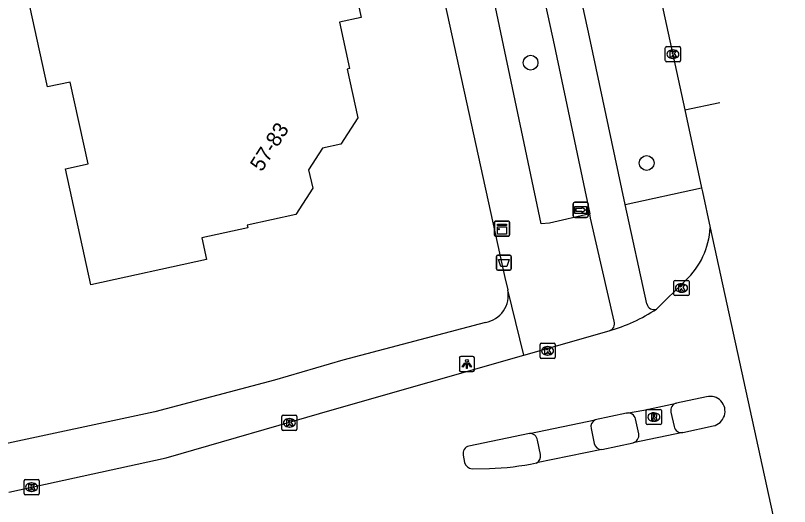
# Model space of a CAD drawing. Extents: x 160037 to 160839, y 385326 to 386441.
# Drawn here: x 160669.3 to 160720.6, y 385893.4 to 385925.9 of the extents above; entities that cross this region are included whole.
import ezdxf

# ---------------------------------------------------------------- set-up
doc = ezdxf.new("R2010")
doc.units = 0
for name, color, linetype in [('IMGEO_Afvalbak', 7, 'Continuous'), ('IMGEO_Boom', 7, 'Continuous'), ('IMGEO_Fietspad_gesloten', 7, 'Continuous'), ('IMGEO_Kast', 7, 'Continuous'), ('IMGEO_Kolk', 7, 'Continuous'), ('IMGEO_Lichtpunt', 7, 'Continuous'), ('IMGEO_Pand', 7, 'Continuous'), ('IMGEO_Pand_nummerreeks', 7, 'Continuous'), ('IMGEO_Rijbaan_lokaal_gesloten', 7, 'Continuous'), ('IMGEO_Rioolput', 7, 'Continuous'), ('IMGEO_Voetpad_open', 7, 'Continuous'), ('IMGEO_Wegwijzer', 7, 'Continuous')]:
    doc.layers.add(name, color=color, linetype=linetype)

msp = doc.modelspace()

# ---------------------------------------------------------------- linework, layer by layer
at = {"layer": 'IMGEO_Afvalbak'}
for p, q in [((160701.284, 385910.007), (160702.074, 385910.007)), ((160702.074, 385910.007), (160701.284, 385910.007)), ((160701.184, 385909.107), (160701.184, 385909.907)), ((160701.184, 385909.907), (160701.184, 385909.107)), ((160702.174, 385909.907), (160702.174, 385909.107)), ((160702.174, 385909.107), (160702.174, 385909.907)), ((160702.074, 385909.007), (160701.284, 385909.007)), ((160701.284, 385909.007), (160702.074, 385909.007))]:
    msp.add_line(p, q, dxfattribs=at)
msp.add_lwpolyline([(160701.327, 385909.721), (160702.031, 385909.721), (160701.882, 385909.251), (160701.476, 385909.251), (160701.327, 385909.721)], dxfattribs=at)
for centre, start, end in [((160701.284, 385909.907), 90, 180), ((160701.284, 385909.907), 90, 180), ((160702.074, 385909.907), 0, 90), ((160702.074, 385909.907), 360, 90), ((160701.284, 385909.107), 180, 270), ((160701.284, 385909.107), 180, 270), ((160702.074, 385909.107), 270, 0), ((160702.074, 385909.107), 270, 0)]:
    msp.add_arc(centre, 0.1, start, end, dxfattribs=at)
at = {"layer": 'IMGEO_Boom'}
for centre in [(160703.451, 385922.741), (160711.135, 385916.101)]:
    msp.add_circle(centre, 0.489, dxfattribs=at)
at = {"layer": 'IMGEO_Fietspad_gesloten'}
for points in [[(160709.712, 385913.36), (160707.349, 385924.464), (160673.641, 386078.745)], [(160671.3, 386078.035), (160705.016, 385923.921), (160707.366, 385912.745)], [(160711.149, 385906.772), (160709.712, 385913.36)], [(160708.993, 385905.624), (160707.429, 385912.447), (160707.366, 385912.745)], [(160710.617, 385898.165), (160710.404, 385899.168)], [(160712.742, 385899.615), (160712.953, 385898.659)]]:
    msp.add_lwpolyline(points, dxfattribs=at)
for centre, radius, start, end in [((160711.629, 385906.895), 0.496, 194.4075, 289.0868), ((160708.504, 385905.479), 0.51, 287.3704, 16.494), ((160713.225, 385899.731), 0.496, 102.8884, 193.5137), ((160709.896, 385899.028), 0.527, 15.3835, 99.3999), ((160713.453, 385898.767), 0.512, 192.2074, 279.784), ((160710.117, 385898.081), 0.507, 283.6685, 9.5041)]:
    msp.add_arc(centre, radius, start, end, dxfattribs=at)
at = {"layer": 'IMGEO_Kast'}
for p, q in [((160701.058, 385911.335), (160701.058, 385912.176)), ((160701.058, 385912.176), (160701.058, 385911.335)), ((160701.133, 385912.26), (160701.974, 385912.26)), ((160701.974, 385912.26), (160701.133, 385912.26)), ((160702.058, 385912.185), (160702.058, 385911.344)), ((160702.058, 385911.344), (160702.058, 385912.185)), ((160701.983, 385911.26), (160701.142, 385911.26)), ((160701.142, 385911.26), (160701.983, 385911.26))]:
    msp.add_line(p, q, dxfattribs=at)
for points in [[(160701.253, 385912.05), (160701.853, 385912.05), (160701.853, 385911.965), (160701.253, 385911.965), (160701.253, 385912.05)], [(160701.253, 385911.875), (160701.853, 385911.875), (160701.853, 385911.386), (160701.253, 385911.386), (160701.253, 385911.875)]]:
    msp.add_lwpolyline(points, dxfattribs=at)
msp.add_circle((160701.337, 385911.724), 0.0377, dxfattribs=at)
for centre, start, end in [((160701.136, 385912.182), 92.4484, 184.2845), ((160701.136, 385912.182), 92.4484, 184.2845), ((160701.98, 385912.182), 2.4484, 94.2845), ((160701.98, 385912.182), 2.4484, 94.2845), ((160701.136, 385911.338), 182.4484, 274.2845), ((160701.136, 385911.338), 182.4484, 274.2845), ((160701.98, 385911.338), 272.4484, 4.2845), ((160701.98, 385911.338), 272.4484, 4.2845)]:
    msp.add_arc(centre, 0.0779, start, end, dxfattribs=at)
at = {"layer": 'IMGEO_Kolk'}
for p, q in [((160712.449, 385923.803), (160713.301, 385923.803)), ((160712.374, 385922.877), (160712.374, 385923.729)), ((160712.862, 385923.583), (160712.887, 385923.583)), ((160713.375, 385923.729), (160713.375, 385922.877)), ((160713.301, 385922.803), (160712.449, 385922.803)), ((160712.885, 385923.023), (160712.86, 385923.023)), ((160712.945, 385907.403), (160712.945, 385908.255)), ((160713.02, 385908.329), (160713.872, 385908.329)), ((160713.433, 385908.109), (160713.458, 385908.109)), ((160713.946, 385908.255), (160713.946, 385907.403)), ((160713.456, 385907.549), (160713.431, 385907.549)), ((160713.872, 385907.329), (160713.02, 385907.329)), ((160704.076, 385903.242), (160704.076, 385904.094)), ((160704.151, 385904.168), (160705.003, 385904.168)), ((160704.564, 385903.948), (160704.589, 385903.948)), ((160705.077, 385904.094), (160705.077, 385903.242)), ((160704.587, 385903.388), (160704.562, 385903.388)), ((160705.003, 385903.168), (160704.151, 385903.168)), ((160686.978, 385898.479), (160686.978, 385899.331)), ((160687.053, 385899.405), (160687.905, 385899.405)), ((160687.466, 385899.185), (160687.491, 385899.185)), ((160687.979, 385899.331), (160687.979, 385898.479)), ((160687.905, 385898.405), (160687.053, 385898.405)), ((160687.489, 385898.625), (160687.464, 385898.625)), ((160669.899, 385894.217), (160669.899, 385895.069)), ((160669.974, 385895.143), (160670.826, 385895.143)), ((160670.9, 385895.069), (160670.9, 385894.217)), ((160670.387, 385894.923), (160670.412, 385894.923)), ((160670.826, 385894.143), (160669.974, 385894.143)), ((160670.41, 385894.363), (160670.385, 385894.363))]:
    msp.add_line(p, q, dxfattribs=at)
for points in [[(160712.449, 385923.803), (160713.301, 385923.803)], [(160712.374, 385922.877), (160712.374, 385923.729)], [(160712.695, 385923.503), (160712.818, 385923.503), (160712.818, 385923.352), (160712.948, 385923.503), (160713.112, 385923.503), (160712.966, 385923.352), (160713.119, 385923.103), (160712.967, 385923.103), (160712.882, 385923.267), (160712.818, 385923.2), (160712.818, 385923.103), (160712.695, 385923.103), (160712.695, 385923.503)], [(160713.375, 385923.729), (160713.375, 385922.877)], [(160713.301, 385922.803), (160712.449, 385922.803)], [(160712.945, 385907.403), (160712.945, 385908.255)], [(160713.02, 385908.329), (160713.872, 385908.329)], [(160713.266, 385908.029), (160713.389, 385908.029), (160713.389, 385907.878), (160713.519, 385908.029), (160713.683, 385908.029), (160713.537, 385907.878), (160713.69, 385907.629), (160713.538, 385907.629), (160713.453, 385907.793), (160713.389, 385907.726), (160713.389, 385907.629), (160713.266, 385907.629), (160713.266, 385908.029)], [(160713.946, 385908.255), (160713.946, 385907.403)], [(160713.872, 385907.329), (160713.02, 385907.329)], [(160704.076, 385903.242), (160704.076, 385904.094)], [(160704.151, 385904.168), (160705.003, 385904.168)], [(160704.397, 385903.868), (160704.52, 385903.868), (160704.52, 385903.717), (160704.65, 385903.868), (160704.814, 385903.868), (160704.668, 385903.717), (160704.821, 385903.468), (160704.669, 385903.468), (160704.584, 385903.632), (160704.52, 385903.565), (160704.52, 385903.468), (160704.397, 385903.468), (160704.397, 385903.868)], [(160705.077, 385904.094), (160705.077, 385903.242)], [(160705.003, 385903.168), (160704.151, 385903.168)], [(160686.978, 385898.479), (160686.978, 385899.331)], [(160687.053, 385899.405), (160687.905, 385899.405)], [(160687.979, 385899.331), (160687.979, 385898.479)], [(160687.299, 385899.105), (160687.422, 385899.105), (160687.422, 385898.954), (160687.552, 385899.105), (160687.716, 385899.105), (160687.57, 385898.954), (160687.723, 385898.705), (160687.571, 385898.705), (160687.486, 385898.869), (160687.422, 385898.802), (160687.422, 385898.705), (160687.299, 385898.705), (160687.299, 385899.105)], [(160687.905, 385898.405), (160687.053, 385898.405)], [(160669.899, 385894.217), (160669.899, 385895.069)], [(160669.974, 385895.143), (160670.826, 385895.143)], [(160670.9, 385895.069), (160670.9, 385894.217)], [(160670.22, 385894.843), (160670.343, 385894.843), (160670.343, 385894.692), (160670.473, 385894.843), (160670.637, 385894.843), (160670.491, 385894.692), (160670.644, 385894.443), (160670.492, 385894.443), (160670.407, 385894.607), (160670.343, 385894.54), (160670.343, 385894.443), (160670.22, 385894.443), (160670.22, 385894.843)], [(160670.826, 385894.143), (160669.974, 385894.143)]]:
    msp.add_lwpolyline(points, dxfattribs=at)
for centre, start, end in [((160712.451, 385923.727), 91.552, 178.448), ((160712.451, 385923.727), 91.552, 178.448), ((160713.299, 385923.727), 1.552, 88.448), ((160713.299, 385923.727), 1.552, 88.448), ((160712.451, 385922.879), 181.552, 268.448), ((160712.451, 385922.879), 181.552, 268.448), ((160713.299, 385922.879), 271.552, 358.448), ((160713.299, 385922.879), 271.552, 358.448), ((160713.022, 385908.253), 91.552, 178.448), ((160713.022, 385908.253), 91.552, 178.448), ((160713.87, 385908.253), 1.552, 88.448), ((160713.87, 385908.253), 1.552, 88.448), ((160713.022, 385907.405), 181.552, 268.448), ((160713.022, 385907.405), 181.552, 268.448), ((160713.87, 385907.405), 271.552, 358.448), ((160713.87, 385907.405), 271.552, 358.448), ((160704.153, 385904.092), 91.552, 178.448), ((160704.153, 385904.092), 91.552, 178.448), ((160705.001, 385904.092), 1.552, 88.448), ((160705.001, 385904.092), 1.552, 88.448), ((160704.153, 385903.244), 181.552, 268.448), ((160704.153, 385903.244), 181.552, 268.448), ((160705.001, 385903.244), 271.552, 358.448), ((160705.001, 385903.244), 271.552, 358.448), ((160687.055, 385899.329), 91.552, 178.448), ((160687.055, 385899.329), 91.552, 178.448), ((160687.903, 385899.329), 1.552, 88.448), ((160687.903, 385899.329), 1.552, 88.448), ((160687.055, 385898.481), 181.552, 268.448), ((160687.055, 385898.481), 181.552, 268.448), ((160687.903, 385898.481), 271.552, 358.448), ((160687.903, 385898.481), 271.552, 358.448), ((160669.976, 385895.067), 91.552, 178.448), ((160669.976, 385895.067), 91.552, 178.448), ((160670.824, 385895.067), 1.552, 88.448), ((160670.824, 385895.067), 1.552, 88.448), ((160669.976, 385894.219), 181.552, 268.448), ((160669.976, 385894.219), 181.552, 268.448), ((160670.824, 385894.219), 271.552, 358.448), ((160670.824, 385894.219), 271.552, 358.448)]:
    msp.add_arc(centre, 0.0765, start, end, dxfattribs=at)
for centre, major_axis, ratio, start_param, end_param in [((160712.861, 385923.303), (-0.387, 0.002), 0.722429, 4.712389, 7.853982), ((160712.886, 385923.303), (-0.39, 0.002), 0.717154, 1.570796, 4.712389), ((160713.432, 385907.829), (-0.387, 0.002), 0.722429, 4.712389, 7.853982), ((160713.457, 385907.829), (-0.39, 0.002), 0.717154, 1.570796, 4.712389), ((160704.563, 385903.668), (-0.387, 0.002), 0.722429, 4.712389, 7.853982), ((160704.588, 385903.668), (-0.39, 0.002), 0.717154, 1.570796, 4.712389), ((160687.465, 385898.905), (-0.387, 0.002), 0.722429, 4.712389, 7.853982), ((160687.49, 385898.905), (-0.39, 0.002), 0.717154, 1.570796, 4.712389), ((160670.386, 385894.643), (-0.387, 0.002), 0.722429, 4.712389, 7.853982), ((160670.411, 385894.643), (-0.39, 0.002), 0.717154, 1.570796, 4.712389)]:
    msp.add_ellipse(centre, major_axis=major_axis, ratio=ratio, start_param=start_param, end_param=end_param, dxfattribs=at)
at = {"layer": 'IMGEO_Lichtpunt'}
for p, q in [((160699.633, 385903.302), (160698.825, 385903.302)), ((160699.633, 385903.302), (160698.825, 385903.302)), ((160698.731, 385903.207), (160698.731, 385902.4)), ((160698.731, 385903.207), (160698.731, 385902.4)), ((160699.727, 385902.4), (160699.727, 385903.207)), ((160699.727, 385902.4), (160699.727, 385903.207)), ((160698.825, 385902.306), (160699.633, 385902.306)), ((160698.825, 385902.306), (160699.633, 385902.306))]:
    msp.add_line(p, q, dxfattribs=at)
for points in [[(160699.105, 385902.871), (160699.144, 385902.843), (160698.956, 385902.581), (160698.918, 385902.608), (160699.105, 385902.871)], [(160699.207, 385902.823), (160699.254, 385902.823), (160699.254, 385902.501), (160699.207, 385902.501), (160699.207, 385902.823)], [(160699.317, 385902.843), (160699.355, 385902.87), (160699.542, 385902.608), (160699.503, 385902.58), (160699.317, 385902.843)]]:
    msp.add_lwpolyline(points, dxfattribs=at)
msp.add_circle((160699.23, 385903.005), 0.0994, dxfattribs=at)
for centre, start, end in [((160698.825, 385903.207), 90, 180), ((160698.825, 385903.207), 90, 180), ((160699.633, 385903.207), 0, 90), ((160699.633, 385903.207), 0, 90), ((160698.825, 385902.4), 180, 270), ((160698.825, 385902.4), 180, 270), ((160699.633, 385902.4), 270, 0), ((160699.633, 385902.4), 270, 360)]:
    msp.add_arc(centre, 0.0946, start, end, dxfattribs=at)
at = {"layer": 'IMGEO_Pand'}
msp.add_lwpolyline([(160684.685, 385911.985), (160684.722, 385911.818), (160681.666, 385911.147), (160681.982, 385909.708), (160674.331, 385908.028), (160672.643, 385915.714), (160674.145, 385916.042), (160672.954, 385921.462), (160671.466, 385921.135), (160669.779, 385928.818), (160690.56, 385933.381), (160692.239, 385925.734), (160690.786, 385925.415), (160691.459, 385922.348), (160691.297, 385922.312), (160692.002, 385919.103), (160690.881, 385917.352), (160689.664, 385917.085), (160688.75, 385915.656), (160689.019, 385914.435), (160687.903, 385912.691), (160684.685, 385911.985)], dxfattribs=at)
at = {"layer": 'IMGEO_Rijbaan_lokaal_gesloten'}
for points in [[(160678.67, 386079.922), (160693.684, 386011.498), (160713.676, 385919.621)], [(160713.676, 385919.621), (160715.986, 385920.097)], [(160713.676, 385919.621), (160714.776, 385914.46)], [(160714.776, 385914.46), (160714.83, 385914.203), (160715.338, 385911.82)], [(160715.338, 385911.82), (160720.599, 385887.763)], [(160713.719, 385908.328), (160711.791, 385906.427)], [(160702.992, 385903.379), (160708.656, 385904.992)], [(160668.89, 385894.313), (160679.319, 385896.586), (160690.461, 385899.811), (160702.992, 385903.379)], [(160709.81, 385899.548), (160710.949, 385899.753), (160713.114, 385900.215)], [(160715.096, 385900.625), (160713.114, 385900.215)], [(160709.81, 385899.548), (160707.728, 385899.092)], [(160703.373, 385898.206), (160707.728, 385899.092)], [(160713.54, 385898.263), (160715.538, 385898.702)], [(160703.373, 385898.206), (160699.371, 385897.363)], [(160713.54, 385898.263), (160710.237, 385897.589)], [(160708.165, 385897.14), (160703.842, 385896.245)], [(160708.165, 385897.14), (160710.237, 385897.589)], [(160698.984, 385896.768), (160699.078, 385896.273)], [(160699.579, 385895.85), (160700.719, 385895.87)]]:
    msp.add_lwpolyline(points, dxfattribs=at)
for centre, radius, start, end in [((160710.206, 385912.078), 5.138, 313.1287, 357.1235), ((160705.251, 385916.573), 12.072, 286.3849, 302.8056), ((160715.343, 385899.67), 0.987, 281.3818, 104.5073), ((160699.484, 385896.866), 0.51, 102.8404, 191.0781), ((160699.637, 385896.427), 0.58, 195.4295, 264.2209), ((160699.691, 385917.62), 21.774, 272.7051, 280.9891)]:
    msp.add_arc(centre, radius, start, end, dxfattribs=at)
at = {"layer": 'IMGEO_Rioolput'}
for p, q in [((160711.114, 385898.859), (160711.114, 385899.711)), ((160711.189, 385899.785), (160712.041, 385899.785)), ((160712.115, 385899.711), (160712.115, 385898.859)), ((160711.602, 385899.565), (160711.627, 385899.565)), ((160712.041, 385898.785), (160711.189, 385898.785)), ((160711.625, 385899.005), (160711.6, 385899.005))]:
    msp.add_line(p, q, dxfattribs=at)
for points in [[(160711.114, 385898.859), (160711.114, 385899.711)], [(160711.189, 385899.785), (160712.041, 385899.785)], [(160712.115, 385899.711), (160712.115, 385898.859)], [(160711.703, 385899.483), (160711.451, 385899.485), (160711.451, 385899.085)], [(160711.451, 385899.085), (160711.575, 385899.085), (160711.575, 385899.247), (160711.586, 385899.247)], [(160711.629, 385899.404), (160711.575, 385899.404), (160711.575, 385899.323)], [(160711.575, 385899.323), (160711.627, 385899.323)], [(160711.633, 385899.218), (160711.704, 385899.085), (160711.844, 385899.085), (160711.779, 385899.211)], [(160712.041, 385898.785), (160711.189, 385898.785)]]:
    msp.add_lwpolyline(points, dxfattribs=at)
for centre, radius, start, end in [((160711.191, 385899.709), 0.0765, 91.552, 178.448), ((160711.191, 385899.709), 0.0765, 91.552, 178.448), ((160712.039, 385899.709), 0.0765, 1.552, 88.448), ((160712.039, 385899.709), 0.0765, 1.552, 88.448), ((160711.585, 385899.194), 0.0533, 26.0293, 88.6989), ((160711.611, 385899.512), 0.19, 274.7715, 282.9687), ((160711.635, 385899.308), 0.0964, 77.0061, 93.1865), ((160711.649, 385899.365), 0.0378, 276.6634, 79.6772), ((160711.702, 385899.373), 0.109, 350.3612, 89.416), ((160711.7, 385899.373), 0.112, 277.5842, 350.9817), ((160711.684, 385899.158), 0.108, 29.5134, 73.7905), ((160711.191, 385898.861), 0.0765, 181.552, 268.448), ((160711.191, 385898.861), 0.0765, 181.552, 268.448), ((160712.039, 385898.861), 0.0765, 271.552, 358.448), ((160712.039, 385898.861), 0.0765, 271.552, 358.448)]:
    msp.add_arc(centre, radius, start, end, dxfattribs=at)
for centre, major_axis, ratio, start_param, end_param in [((160711.601, 385899.285), (-0.387, 0.002), 0.722429, 4.712389, 7.853982), ((160711.626, 385899.285), (-0.39, 0.002), 0.717154, 1.570796, 4.712389)]:
    msp.add_ellipse(centre, major_axis=major_axis, ratio=ratio, start_param=start_param, end_param=end_param, dxfattribs=at)
at = {"layer": 'IMGEO_Voetpad_open'}
for points in [[(160707.366, 385912.745), (160704.708, 385912.13), (160704.145, 385912.077), (160700.54, 385929.272), (160692.191, 385966.744), (160684.923, 386000), (160683.06, 386008.523), (160674.536, 386048.012), (160668.056, 386077.361)], [(160693.486, 385946.272), (160693.757, 385945.035), (160701.743, 385908.514), (160701.937, 385907.709)], [(160709.712, 385913.36), (160714.776, 385914.46)], [(160702.992, 385903.379), (160701.937, 385907.709)], [(160700.455, 385905.548), (160691.007, 385903.049), (160686.491, 385901.72), (160678.573, 385899.635), (160667.916, 385897.36)], [(160707.457, 385898.534), (160707.662, 385897.539)], [(160704.1, 385896.801), (160703.91, 385897.758)]]:
    msp.add_lwpolyline(points, dxfattribs=at)
for centre, radius, start, end in [((160700.155, 385907.342), 1.819, 279.4781, 11.6377), ((160707.912, 385898.658), 0.472, 112.9936, 195.1981), ((160703.365, 385897.651), 0.555, 11.1479, 89.178), ((160708.165, 385897.657), 0.517, 193.1922, 269.9621), ((160703.565, 385896.711), 0.543, 300.7147, 9.4999)]:
    msp.add_arc(centre, radius, start, end, dxfattribs=at)
at = {"layer": 'IMGEO_Wegwijzer'}
for p, q in [((160706.272, 385912.6), (160706.272, 385913.4)), ((160706.272, 385913.4), (160706.272, 385912.6)), ((160706.372, 385913.5), (160707.162, 385913.5)), ((160707.162, 385913.5), (160706.372, 385913.5)), ((160707.262, 385913.4), (160707.262, 385912.6)), ((160707.262, 385912.6), (160707.262, 385913.4)), ((160707.162, 385912.5), (160706.372, 385912.5)), ((160706.372, 385912.5), (160707.162, 385912.5))]:
    msp.add_line(p, q, dxfattribs=at)
for points in [[(160706.373, 385913.232), (160707.161, 385913.232), (160707.161, 385912.768), (160706.373, 385912.768), (160706.373, 385913.232)], [(160706.438, 385913.084), (160706.438, 385913), (160706.438, 385912.916), (160706.849, 385912.916), (160706.849, 385912.833), (160707.096, 385913), (160706.849, 385913.167), (160706.849, 385913.084), (160706.438, 385913.084)]]:
    msp.add_lwpolyline(points, dxfattribs=at)
for centre, start, end in [((160706.372, 385913.4), 90, 180), ((160706.372, 385913.4), 90, 180), ((160707.162, 385913.4), 0, 90), ((160707.162, 385913.4), 360, 90), ((160706.372, 385912.6), 180, 270), ((160706.372, 385912.6), 180, 270), ((160707.162, 385912.6), 270, 0), ((160707.162, 385912.6), 270, 0)]:
    msp.add_arc(centre, 0.1, start, end, dxfattribs=at)

# ---------------------------------------------------------------- texts
at = {"layer": 'IMGEO_Pand_nummerreeks'}
msp.add_text('57-83', height=1, rotation=57.3967, dxfattribs=at).set_placement((160685.642, 385915.473))

doc.saveas('drawing.dxf')
